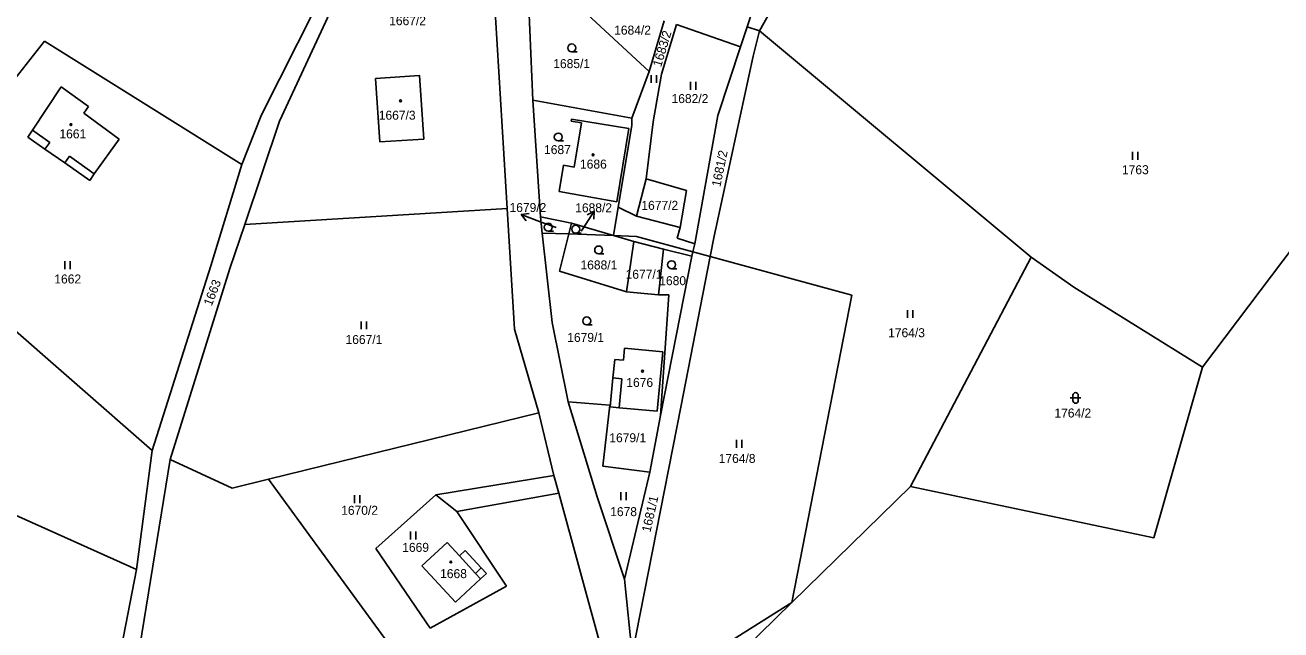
# Model space of a CAD drawing. Extents: x -670359 to -668019, y -978807 to -976674.
# Drawn here: x -669138.3 to -668901.1, y -978307.2 to -978192.9 of the extents above; entities that cross this region are included whole.
import ezdxf

# ---------------------------------------------------------------- set-up
doc = ezdxf.new("R2010")
doc.units = 0
for name, color, linetype in [('Hranice parcel', 7, 'Continuous'), ('Parcelní čísla', 7, 'Continuous'), ('Vnitřní kresba', 7, 'Continuous'), ('Značky budov', 7, 'Continuous'), ('Značky kultur', 7, 'Continuous')]:
    doc.layers.add(name, color=color, linetype=linetype)

msp = doc.modelspace()

# ---------------------------------------------------------------- linework, layer by layer
at = {"layer": 'Hranice parcel'}
for p, q in [((-669003.12, -978197.04), (-669001.87, -978193.24)), ((-669001.87, -978193.24), (-668999.54, -978194.01)), ((-669012.12, -978235.75), (-669008.87, -978236.64)), ((-669153.11, -978239.3), (-669114.29, -978273.3))]:
    msp.add_line(p, q, dxfattribs=at)
for points in [[(-669047.23, -978227.57), (-669050.69, -978170.72)], [(-668999.54, -978194.01), (-668990.54, -978177.97)], [(-669043.31, -978184.98), (-669042.35, -978207.13)], [(-669020.36, -978201.68), (-669036.28, -978186.94)], [(-669093.61, -978209.85), (-669083.39, -978189.65)], [(-669090.18, -978211.09), (-669080.68, -978190.63)], [(-669020.36, -978201.68), (-669017.58, -978192.13)], [(-669001.87, -978193.24), (-669000.79, -978189.98)], [(-669018.05, -978202.19), (-669015.24, -978192.78)], [(-669003.12, -978197.04), (-669015.24, -978192.78)], [(-669000.74, -978198.79), (-668999.54, -978194.01)], [(-668948.25, -978236.75), (-668999.54, -978194.01)], [(-669162.35, -978231.21), (-669134.61, -978195.97)], [(-669134.61, -978195.97), (-669097.31, -978219.25)], [(-669008.12, -978232.77), (-669000.74, -978198.79)], [(-669007.4, -978209.98), (-669003.12, -978197.04)], [(-669071.25, -978215), (-669072.07, -978203.04), (-669063.75, -978202.47), (-669062.96, -978214.45), (-669071.25, -978215)], [(-669023.66, -978210.53), (-669020.36, -978201.68)], [(-669019.66, -978211.21), (-669018.05, -978202.19)], [(-669136.87, -978212.74), (-669131.42, -978204.56)], [(-669131.42, -978204.56), (-669126.26, -978208.3)], [(-669126.26, -978208.3), (-669127.15, -978209.57)], [(-669042.35, -978207.13), (-669040.91, -978229.14)], [(-669023.66, -978210.53), (-669042.35, -978207.13)], [(-669127.15, -978209.57), (-669120.48, -978214.44)], [(-669097.31, -978219.25), (-669093.61, -978209.85)], [(-669096.79, -978230.59), (-669090.18, -978211.09)], [(-669035.12, -978211.04), (-669035.08, -978210.71)], [(-669033.16, -978211.37), (-669035.12, -978211.04)], [(-669035.08, -978210.71), (-669024.22, -978212.47)], [(-669023.67, -978211.89), (-669023.66, -978210.53)], [(-669011.74, -978234.25), (-669007.4, -978209.98)], [(-669137.77, -978214.1), (-669136.87, -978212.74)], [(-669034.58, -978219.73), (-669033.16, -978211.37)], [(-669024.22, -978212.47), (-669026.48, -978226.3)], [(-669026.24, -978227.3), (-669023.67, -978211.89)], [(-669020.98, -978221.99), (-669019.66, -978211.21)], [(-669134.51, -978216.37), (-669137.77, -978214.1)], [(-669120.48, -978214.44), (-669125.19, -978221.03)], [(-668883.19, -978214.3), (-668915.88, -978257.56)], [(-669130.77, -978218.97), (-669134.51, -978216.37)], [(-669126.06, -978222.25), (-669130.77, -978218.97)], [(-669103.2, -978238.38), (-669097.31, -978219.25)], [(-669037.37, -978224.33), (-669036.55, -978219.39)], [(-669036.55, -978219.39), (-669034.58, -978219.73)], [(-669125.19, -978221.03), (-669126.06, -978222.25)], [(-669022.81, -978229.01), (-669020.98, -978221.99)], [(-669013.32, -978224.16), (-669020.98, -978221.99)], [(-669026.48, -978226.3), (-669037.37, -978224.33)], [(-669014.51, -978231.18), (-669013.32, -978224.16)], [(-669096.79, -978230.59), (-669047.23, -978227.57)], [(-669045.85, -978250.36), (-669047.23, -978227.57)], [(-669027.13, -978232.66), (-669026.24, -978227.3)], [(-669026.24, -978227.3), (-669022.81, -978229.01)], [(-669035.07, -978230.32), (-669040.91, -978229.14)], [(-669040.91, -978229.14), (-669040.57, -978232.21)], [(-669099.6, -978238.9), (-669096.79, -978230.59)], [(-669035.58, -978232.38), (-669040.57, -978232.21)], [(-669040.57, -978232.21), (-669038.71, -978249.08)], [(-669037.33, -978239.41), (-669035.58, -978232.38)], [(-669035.58, -978232.38), (-669035.07, -978230.32)], [(-669027.13, -978232.66), (-669035.58, -978232.38)], [(-669027.13, -978232.66), (-669035.07, -978230.32)], [(-669015.09, -978233.17), (-669014.51, -978231.18)], [(-669023.26, -978233.81), (-669027.13, -978232.66)], [(-669012.12, -978235.75), (-669022.77, -978232.84), (-669027.13, -978232.66)], [(-669024.65, -978243.31), (-669023.26, -978233.81)], [(-669011.74, -978234.25), (-669015.09, -978233.17)], [(-669012.12, -978235.75), (-669011.74, -978234.25)], [(-669008.87, -978236.64), (-669008.12, -978232.77)], [(-669017.67, -978235.22), (-669018.65, -978243.85)], [(-669018.25, -978266.65), (-669012.33, -978236.56)], [(-669012.33, -978236.56), (-669017.67, -978235.22)], [(-669014.39, -978265.1), (-669008.87, -978236.64)], [(-669012.33, -978236.56), (-669012.12, -978235.75)], [(-669008.87, -978236.64), (-668982.11, -978243.95)], [(-668971.01, -978280.11), (-668948.25, -978236.75)], [(-668940.19, -978242.41), (-668948.25, -978236.75)], [(-669114.29, -978273.3), (-669103.2, -978238.38)], [(-669110.87, -978275.01), (-669099.6, -978238.9)], [(-669024.65, -978243.31), (-669037.33, -978239.41)], [(-669018.65, -978243.85), (-669024.65, -978243.31)], [(-669016.65, -978243.88), (-669018.65, -978243.85)], [(-669018.25, -978266.65), (-669016.65, -978243.88)], [(-668982.11, -978243.95), (-668993.41, -978302)], [(-668915.88, -978257.56), (-668940.19, -978242.41)], [(-669038.71, -978249.08), (-669035.67, -978264.07)], [(-669041.22, -978266.17), (-669045.85, -978250.36)], [(-669027.24, -978259.58), (-669026.9, -978256.08)], [(-669026.9, -978256.08), (-669025.22, -978256.22)], [(-669025.22, -978256.22), (-669025.03, -978253.95)], [(-669025.03, -978253.95), (-669017.8, -978254.62)], [(-669017.8, -978254.62), (-669018.86, -978265.84)], [(-668925.08, -978289.8), (-668915.88, -978257.56)], [(-669027.75, -978265.04), (-669027.24, -978259.58)], [(-669035.67, -978264.07), (-669030.18, -978282.04)], [(-669027.83, -978264.71), (-669035.67, -978264.07)], [(-669029.16, -978276.21), (-669027.83, -978264.71)], [(-669026.06, -978265.2), (-669027.75, -978265.04)], [(-669018.86, -978265.84), (-669026.06, -978265.2)], [(-669023.59, -978311.82), (-669014.39, -978265.1)], [(-669041.22, -978266.17), (-669092.26, -978278.72)], [(-669038.38, -978278.03), (-669041.22, -978266.17)], [(-669020.28, -978277.35), (-669018.25, -978266.65)], [(-669117.25, -978295.74), (-669114.29, -978273.3)], [(-669117.03, -978312.94), (-669110.87, -978275.01)], [(-669099.16, -978280.42), (-669110.87, -978275.01)], [(-669020.28, -978277.35), (-669029.16, -978276.21)], [(-669025.06, -978297.61), (-669020.28, -978277.35)], [(-669099.16, -978280.42), (-669092.26, -978278.72)], [(-669092.26, -978278.72), (-669085.19, -978288.43)], [(-669060.69, -978281.66), (-669038.38, -978278.03)], [(-669037.45, -978281.32), (-669038.38, -978278.03)], [(-669072.01, -978291.82), (-669060.69, -978281.66)], [(-669037.45, -978281.32), (-669056.72, -978284.78)], [(-669037.45, -978281.32), (-669029.44, -978310.6)], [(-669030.18, -978282.04), (-669025.06, -978297.61)], [(-668993.41, -978302), (-668971.01, -978280.11)], [(-668971.01, -978280.11), (-668925.08, -978289.8)], [(-669141.31, -978284.92), (-669117.25, -978295.74)], [(-669056.72, -978284.78), (-669047.34, -978298.88)], [(-669067.45, -978312.75), (-669085.19, -978288.43)], [(-669063.33, -978295.07), (-669058.55, -978290.65)], [(-669058.55, -978290.65), (-669056.24, -978293.18)], [(-669061.78, -978306.85), (-669072.01, -978291.82)], [(-669056.24, -978293.18), (-669055.13, -978292.16)], [(-669055.13, -978292.16), (-669052.09, -978295.46)], [(-669120.47, -978312.66), (-669117.25, -978295.74)], [(-669056.97, -978301.96), (-669063.33, -978295.07)], [(-669051.12, -978296.53), (-669052.23, -978297.55)], [(-669052.09, -978295.46), (-669051.12, -978296.53)], [(-669047.34, -978298.88), (-669061.78, -978306.85)], [(-669052.23, -978297.55), (-669056.97, -978301.96)], [(-669025.06, -978297.61), (-669023.59, -978311.82)], [(-668993.41, -978302), (-669020.01, -978318.72)], [(-669014.9, -978323.01), (-668993.41, -978302)]]:
    msp.add_lwpolyline(points, dxfattribs=at)
at = {"layer": 'Parcelní čísla'}
for p, q in [((-669043.59, -978229.88), (-669044.55, -978228.73)), ((-669037.98, -978231.18), (-669040.8, -978230.13)), ((-669032.09, -978228.75), (-669030.76, -978228.06)), ((-669033.2, -978231.87), (-669032.92, -978231.43))]:
    msp.add_line(p, q, dxfattribs=at)
for points in [[(-669040.8, -978230.13), (-669044.55, -978228.73), (-669043.06, -978228.48)], [(-669032.92, -978231.43), (-669030.76, -978228.06), (-669030.83, -978229.56)]]:
    msp.add_lwpolyline(points, dxfattribs=at)
at = {"layer": 'Vnitřní kresba'}
for points in [[(-669136.87, -978212.74), (-669133.61, -978215.1)], [(-669133.61, -978215.1), (-669134.51, -978216.37)], [(-669130.77, -978218.97), (-669129.88, -978217.7)], [(-669129.88, -978217.7), (-669125.19, -978221.03)], [(-669022.81, -978229.01), (-669014.51, -978231.18)], [(-669023.26, -978233.81), (-669017.67, -978235.22)], [(-669025.55, -978259.74), (-669027.24, -978259.58)], [(-669026.06, -978265.2), (-669025.55, -978259.74)], [(-669060.69, -978281.66), (-669056.72, -978284.78)], [(-669056.24, -978293.18), (-669053.21, -978296.49)], [(-669052.09, -978295.46), (-669053.21, -978296.49)], [(-669053.21, -978296.49), (-669052.23, -978297.55)]]:
    msp.add_lwpolyline(points, dxfattribs=at)
at = {"layer": 'Značky budov'}
for centre in [(-669067.34, -978207.23), (-669129.6, -978211.72), (-669030.99, -978217.43), (-669021.63, -978258.31), (-669057.84, -978294.34)]:
    msp.add_circle(centre, 0.175, dxfattribs=at)
at = {"layer": 'Značky kultur'}
for p, q in [((-669035, -978197.99), (-669034, -978197.99)), ((-669020, -978202.35), (-669020, -978203.85)), ((-669019, -978203.85), (-669019, -978202.35)), ((-669012.59, -978203.63), (-669012.59, -978205.13)), ((-669011.59, -978205.13), (-669011.59, -978203.63)), ((-669037.56, -978214.81), (-669036.56, -978214.81)), ((-668929.08, -978216.89), (-668929.08, -978218.39)), ((-668928.08, -978218.39), (-668928.08, -978216.89)), ((-669039.45, -978231.86), (-669038.45, -978231.86)), ((-669034.26, -978232.23), (-669033.26, -978232.23)), ((-669029.93, -978236.15), (-669028.93, -978236.15)), ((-669130.74, -978237.53), (-669130.74, -978239.03)), ((-669129.74, -978239.03), (-669129.74, -978237.53)), ((-669016.15, -978238.94), (-669015.15, -978238.94)), ((-669074.77, -978248.88), (-669074.77, -978250.38)), ((-669073.77, -978250.38), (-669073.77, -978248.88)), ((-668971.6, -978246.75), (-668971.6, -978248.25)), ((-668970.6, -978248.25), (-668970.6, -978246.75)), ((-669032.18, -978249.55), (-669031.18, -978249.55)), ((-668940.34, -978262.85), (-668940.34, -978263.85)), ((-668939.34, -978262.85), (-668939.34, -978263.85)), ((-668940.84, -978263.35), (-668938.84, -978263.35)), ((-669003.89, -978271.25), (-669003.89, -978272.75)), ((-669002.89, -978272.75), (-669002.89, -978271.25)), ((-669076.03, -978281.7), (-669076.03, -978283.2)), ((-669075.03, -978283.2), (-669075.03, -978281.7)), ((-669025.75, -978281.16), (-669025.75, -978282.66)), ((-669024.75, -978282.66), (-669024.75, -978281.16)), ((-669065.44, -978288.6), (-669065.44, -978290.1)), ((-669064.44, -978290.1), (-669064.44, -978288.6))]:
    msp.add_line(p, q, dxfattribs=at)
for centre, radius in [((-669035, -978197.24), 0.75), ((-669067.34, -978207.23), 0.175), ((-669129.6, -978211.72), 0.175), ((-669037.56, -978214.06), 0.75), ((-669030.99, -978217.43), 0.175), ((-669039.45, -978231.11), 0.75), ((-669034.26, -978231.48), 0.75), ((-669029.93, -978235.4), 0.75), ((-669016.15, -978238.19), 0.75), ((-669032.18, -978248.8), 0.75), ((-669021.63, -978258.31), 0.175), ((-669057.84, -978294.34), 0.175)]:
    msp.add_circle(centre, radius, dxfattribs=at)
for centre, start, end in [((-668939.84, -978262.85), 0, 180), ((-668939.84, -978263.85), 180, 0)]:
    msp.add_arc(centre, 0.5, start, end, dxfattribs=at)

# ---------------------------------------------------------------- texts
at = {"layer": 'Parcelní čísla'}
for s, height, p in [('1667/2', 1.7, (-669069.5, -978192.94)), ('1684/2', 1.7, (-669027, -978194.72)), ('1685/1', 1.7, (-669038.5, -978201.05)), ('1682/2', 1.7, (-669016.16, -978207.65)), ('1667/3', 1.7, (-669071.46, -978210.79)), ('1661', 1.7, (-669131.78, -978214.32)), ('1687', 1.7, (-669040.24, -978217.29)), ('1686', 1.7, (-669033.45, -978220.03)), ('1763', 1.7, (-668931.08, -978221.09)), ('1679/2', 1.7, (-669046.76, -978228.23)), ('1688/2', 1.7, (-669034.35, -978228.28)), ('1677/2', 1.7, (-669021.86, -978227.82)), ('1679/2', 0.1, (-669038.22, -978231.18)), ('1688/2', 0.1, (-669033.44, -978231.87)), ('1688/1', 1.7, (-669033.36, -978239.08)), ('1677/1', 1.7, (-669024.83, -978240.84)), ('1662', 1.7, (-669132.74, -978241.73)), ('1680', 1.7, (-669018.48, -978242.05)), ('1667/1', 1.7, (-669077.74, -978253.16)), ('1679/1', 1.7, (-669035.86, -978252.77)), ('1764/3', 1.7, (-668975.25, -978251.88)), ('1676', 1.7, (-669024.7, -978261.27)), ('1764/2', 1.7, (-668943.84, -978267.05)), ('1679/1', 1.7, (-669027.91, -978271.72)), ('1764/8', 1.7, (-669007.25, -978275.63)), ('1670/2', 1.7, (-669078.56, -978285.43)), ('1678', 1.7, (-669027.75, -978285.68)), ('1669', 1.7, (-669067.03, -978292.43)), ('1668', 1.7, (-669059.87, -978297.39))]:
    msp.add_text(s, height=height, dxfattribs=at).set_placement(p)
for s, rotation, p in [('1683/2', 73.2135, (-669018.14, -978200.94)), ('1681/2', 78.3, (-669006.95, -978223.58)), ('1663', 68.7118, (-669103.03, -978246.12)), ('1681/1', 77.4, (-669020.15, -978288.83))]:
    msp.add_text(s, height=1.7, rotation=rotation, dxfattribs=at).set_placement(p)

doc.saveas('drawing.dxf')
